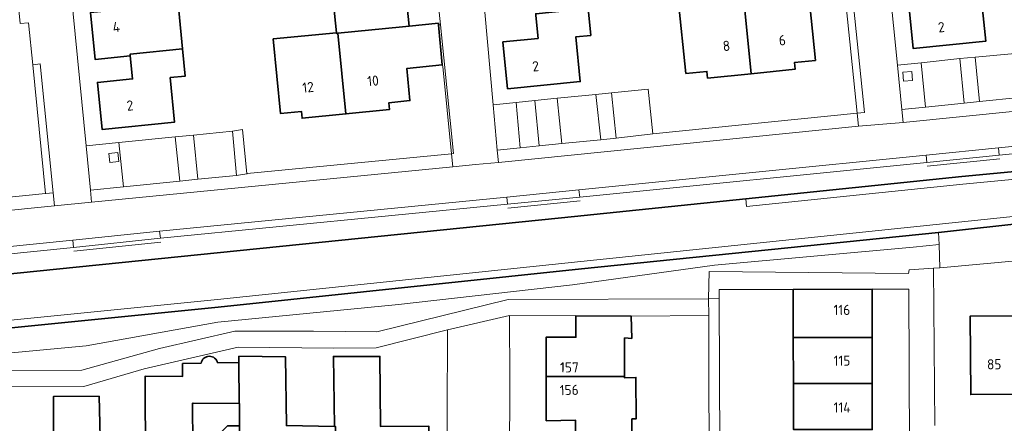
# Model space of a CAD drawing. Extents: x 150256 to 156914, y 461459 to 469481.
# Tile 464 of 656: x 154280 to 154411, y 467156 to 467210. Entities that reach past the tile are written whole.
import ezdxf
from ezdxf.enums import TextEntityAlignment as Align

# ---------------------------------------------------------------- set-up
doc = ezdxf.new("R2010")
doc.units = 0
doc.header["$LTSCALE"] = 0.75
for name, color, linetype, lineweight in [('B-RO-GK-BESCHOEIING-G', 251, 'GK-BESCHOEIING', 35), ('B-RO-GR-BEPLANTING_CULTUUR_BODEMBEDEKKER-GV', 251, 'CONTINUOUS', 18), ('B-RO-GR-BEPLANTING_CULTUUR_HEESTERS-GV', 251, 'CONTINUOUS', 18), ('B-RO-GR-GROENVOORZIENING-GV', 251, 'CONTINUOUS', 18), ('B-RO-IE-TERREINAFSCHEIDING_KUNSTMATIG_HEKWERK-G', 251, 'IE-TERREINAFSCHEIDING-KUNSTMATIG', 18), ('B-RO-IE-TERREINAFSCHEIDING_KUNSTMATIG_MUUR-G', 251, 'IE-TERREINAFSCHEIDING-KUNSTMATIG-DICHT', 18), ('B-RO-OG-BEBOUWING-GV', 6, 'CONTINUOUS', 35), ('B-RO-OG-BEBOUWING-T18', 1, 'CONTINUOUS', 18), ('B-RO-OG-TERREIN_CULTUURSCHEIDING-GV', 251, 'CONTINUOUS', 18), ('B-RO-OG-WATER_SLOOT-GV', 251, 'CONTINUOUS', 18), ('B-RO-VH-VERHARDING_BETONSTRAATSTEEN-GV', 251, 'CONTINUOUS', 18), ('B-RO-VH-VERHARDING_STRAATBAKSTEEN-GV', 251, 'CONTINUOUS', 18), ('B-RO-VH-VERHARDING_TEGEL-GV', 251, 'CONTINUOUS', 18)]:
    doc.layers.add(name, color=color, linetype=linetype, lineweight=lineweight)
doc.styles.add('NLCS-ISO-M200-T18', font='NLCS-ISO.ttf', dxfattribs={"height": 360})
doc.linetypes.add('GK-BESCHOEIING', pattern='A,30,-5,[1,NLCS.SHX,S=1,R=0,X=0,Y=0],-5', length=40)
doc.linetypes.add('IE-TERREINAFSCHEIDING-KUNSTMATIG', pattern='A,4,[82,NLCS.SHX,S=0.75,R=90,X=0,Y=0],4,-2', length=10)
doc.linetypes.add('IE-TERREINAFSCHEIDING-KUNSTMATIG-DICHT', pattern='A,8,-1,[82,NLCS.SHX,S=0.75,R=90,X=0,Y=0],-1', length=10)

msp = doc.modelspace()

# ---------------------------------------------------------------- linework, layer by layer
at = {"layer": 'B-RO-GK-BESCHOEIING-G'}
for points in [[(154422.01, 467190.513), (154405.233, 467188.921), (154376.58, 467185.967)], [(154376.58, 467185.967), (154352.152, 467183.45), (154229.539, 467170.978), (154216.763, 467169.568)], [(154462.703, 467184.805), (154421.536, 467181.179), (154414.481, 467182.89), (154402.134, 467181.52)], [(154402.134, 467181.52), (154354.804, 467176.677), (154306.636, 467171.636), (154278.379, 467168.797), (154235.821, 467164.368), (154235.711, 467164.218)]]:
    msp.add_lwpolyline(points, dxfattribs=at)
at = {"layer": 'B-RO-GR-BEPLANTING_CULTUUR_BODEMBEDEKKER-GV'}
for points in [[(154389.575, 467214.543), (154391.323, 467197.32), (154392.318, 467197.421), (154390.57, 467214.644)], [(154336.093, 467209.036), (154335.857, 467209.012), (154336.339, 467203.699), (154336.41, 467203.494), (154337.554, 467191.946), (154337.814, 467191.972)], [(154406.993, 467204.745), (154404.958, 467204.544), (154405.547, 467198.653), (154407.572, 467198.867)], [(154284.757, 467186.75), (154283.056, 467203.831), (154282.059, 467203.738), (154283.76, 467186.655), (154283.78, 467186.657)], [(154352.198, 467193.288), (154351.582, 467199.291), (154348.624, 467198.995), (154349.204, 467193.01)], [(154359.405, 467194.022), (154358.793, 467200.013), (154356.715, 467199.805), (154357.357, 467193.8)], [(154303.951, 467188.553), (154303.367, 467194.413), (154300.941, 467194.166), (154301.537, 467188.31)], [(154309.091, 467189.055), (154310.452, 467189.298), (154309.866, 467195.133), (154308.522, 467194.919)]]:
    msp.add_lwpolyline(points, close=True, dxfattribs=at)
at = {"layer": 'B-RO-GR-BEPLANTING_CULTUUR_HEESTERS-GV'}
msp.add_lwpolyline([(154402.195, 467179.911), (154402.311, 467176.849), (154412.904, 467177.784), (154419.148, 467178.327), (154425.296, 467178.861), (154431.562, 467179.41), (154437.857, 467179.965), (154443.876, 467180.496), (154450.351, 467181.066), (154456.523, 467181.61), (154462.693, 467181.651), (154462.703, 467184.805), (154421.536, 467181.179), (154414.481, 467182.89), (154402.134, 467181.52)], close=True, dxfattribs=at)
at = {"layer": 'B-RO-GR-GROENVOORZIENING-GV'}
for points in [[(154397.505, 467201.542), (154398.7, 467201.654), (154398.587, 467202.85), (154397.394, 467202.737)], [(154292.27, 467190.788), (154293.464, 467190.899), (154293.352, 467192.095), (154292.158, 467191.983)]]:
    msp.add_lwpolyline(points, close=True, dxfattribs=at)
at = {"layer": 'B-RO-IE-TERREINAFSCHEIDING_KUNSTMATIG_HEKWERK-G'}
for points in [[(154470.239, 467197.794), (154410.188, 467191.751)], [(154400.571, 467190.781), (154354.56, 467186.184)], [(154400.621, 467190.283), (154410.239, 467191.254)], [(154344.992, 467185.248), (154298.981, 467180.74)], [(154345.041, 467184.75), (154354.609, 467185.686)], [(154287.517, 467179.034), (154299.033, 467180.243)], [(154287.465, 467179.531), (154243.197, 467175.083)]]:
    msp.add_lwpolyline(points, dxfattribs=at)
at = {"layer": 'B-RO-IE-TERREINAFSCHEIDING_KUNSTMATIG_MUUR-G'}
msp.add_lwpolyline([(154336.41, 467203.494), (154337.554, 467191.946)], dxfattribs=at)
at = {"layer": 'B-RO-OG-BEBOUWING-GV'}
for points in [[(154322.316, 467207.974), (154322.325, 467207.883), (154322.524, 467207.903), (154331.075, 467208.757), (154331.941, 467208.841), (154331.344, 467214.828), (154326.67, 467214.36), (154326.365, 467217.412), (154326.344, 467217.622), (154319.404, 467216.915), (154319.426, 467216.694), (154319.756, 467213.363), (154321.765, 467213.562)], [(154409.449, 467216.508), (154402.484, 467215.817), (154402.505, 467215.607), (154402.811, 467212.563), (154398.14, 467212.094), (154398.764, 467205.885), (154408.39, 467206.847), (154407.797, 467212.758), (154409.806, 467212.96)], [(154301.928, 467205.836), (154301.012, 467215.097), (154299.006, 467214.875), (154294.051, 467214.367), (154294.073, 467214.149), (154294.377, 467211.105), (154289.705, 467210.638), (154290.322, 467204.433), (154294.995, 467204.898), (154294.972, 467205.131)], [(154384.828, 467213.845), (154384.806, 467214.063), (154376.214, 467213.2), (154377.311, 467202.546), (154383.108, 467203.128), (154383.018, 467204.019), (154385.8, 467204.302)], [(154376.214, 467213.2), (154374.005, 467212.978), (154373.993, 467213.096), (154367.622, 467212.436), (154368.644, 467202.576), (154371.426, 467202.859), (154371.516, 467201.965), (154377.311, 467202.546)], [(154355.68, 467211.173), (154348.728, 467210.477), (154348.75, 467210.264), (154349.057, 467207.23), (154344.383, 467206.756), (154345.004, 467200.543), (154354.628, 467201.506), (154354.036, 467207.423), (154356.035, 467207.623)], [(154335.857, 467209.012), (154335.838, 467209.221), (154331.941, 467208.841), (154331.075, 467208.757), (154322.524, 467207.903), (154323.569, 467197.226), (154329.367, 467197.803), (154329.276, 467198.704), (154332.06, 467198.986), (154331.633, 467203.225), (154336.339, 467203.699)], [(154322.524, 467207.903), (154322.325, 467207.883), (154322.316, 467207.974), (154313.934, 467207.147), (154314.908, 467197.272), (154317.686, 467197.544), (154317.773, 467196.649), (154323.569, 467197.226)], [(154294.995, 467204.898), (154295.297, 467201.855), (154290.624, 467201.39), (154291.241, 467195.174), (154300.871, 467196.127), (154300.286, 467202.033), (154302.285, 467202.23), (154301.928, 467205.836), (154294.972, 467205.131)], [(154393.311, 467173.983), (154382.879, 467173.978), (154382.881, 467167.586), (154393.323, 467167.612)], [(154350.127, 467162.451), (154360.509, 467162.452), (154360.516, 467167.532), (154361.46, 467167.48), (154361.365, 467170.424), (154354.062, 467170.485), (154354.059, 467167.641), (154350.134, 467167.647)], [(154412.981, 467160.081), (154412.936, 467170.466), (154406.321, 467170.406), (154406.406, 467160.029)], [(154382.882, 467161.5), (154393.334, 467161.526), (154393.323, 467167.612), (154382.881, 467167.586)], [(154309.415, 467158.855), (154309.482, 467158.854), (154309.482, 467155.881), (154309.431, 467153.29), (154309.571, 467153.29), (154309.445, 467149.548), (154309.575, 467149.548), (154322.144, 467149.58), (154322.192, 467155.818), (154322.052, 467155.816), (154315.693, 467155.925), (154315.557, 467165.055), (154309.397, 467165.114), (154309.399, 467164.294)], [(154322.052, 467155.816), (154322.192, 467155.818), (154322.144, 467149.58), (154334.611, 467149.611), (154334.57, 467155.847), (154328.162, 467155.807), (154328.075, 467165.086), (154321.915, 467165.095)], [(154360.509, 467162.452), (154350.127, 467162.451), (154350.119, 467156.572), (154353.994, 467156.666), (154353.99, 467153.888), (154361.491, 467153.911), (154361.495, 467156.754), (154361.495, 467156.817), (154362.033, 467156.817), (154362.007, 467162.303), (154360.509, 467162.245)], [(154393.334, 467161.526), (154382.882, 467161.5), (154382.884, 467155.424), (154393.345, 467155.408)], [(154297.182, 467147.192), (154297.052, 467147.192), (154297.148, 467150.665), (154297.008, 467150.665), (154291.097, 467150.724), (154290.861, 467159.804), (154284.801, 467159.763), (154284.838, 467150.584), (154284.978, 467150.585), (154284.953, 467144.433), (154297.181, 467144.543)]]:
    msp.add_lwpolyline(points, close=True, dxfattribs=at)
for points in [[(154304.38, 467164.192), (154301.92, 467164.142), (154301.925, 467162.442), (154296.975, 467162.489), (154297.008, 467150.665), (154297.148, 467150.665), (154297.052, 467147.192), (154297.182, 467147.192), (154309.572, 467147.154), (154309.575, 467149.548), (154309.445, 467149.548), (154309.571, 467153.29), (154309.431, 467153.29), (154309.482, 467155.881)], [(154309.482, 467155.881), (154309.424, 467155.881), (154307.887, 467155.882), (154306.319, 467154.314), (154306.347, 467153.368), (154303.37, 467153.343), (154303.265, 467153.342), (154303.239, 467158.882), (154303.317, 467158.882), (154309.415, 467158.855), (154309.399, 467164.294), (154306.57, 467164.236)]]:
    msp.add_lwpolyline(points, dxfattribs=at)
msp.add_lwpolyline([(154306.57, 467164.236, 0.8219163), (154304.38, 467164.192)], format="xyb", dxfattribs=at)
at = {"layer": 'B-RO-OG-TERREIN_CULTUURSCHEIDING-GV'}
for points in [[(154452.701, 467196.994), (154410.092, 467192.706), (154410.188, 467191.751), (154470.239, 467197.794), (154470.145, 467198.75)], [(154354.466, 467187.139), (154354.56, 467186.184), (154400.571, 467190.781), (154400.474, 467191.736)], [(154298.981, 467180.74), (154344.992, 467185.248), (154344.899, 467186.203), (154298.881, 467181.695)], [(154243.197, 467175.083), (154287.465, 467179.531), (154287.365, 467180.486), (154243.106, 467176.039)]]:
    msp.add_lwpolyline(points, close=True, dxfattribs=at)
msp.add_lwpolyline([(154279.078, 467163.239), (154288.581, 467163.26), (154298.859, 467166.133), (154308.842, 467168.455), (154319.29, 467168.433), (154327.65, 467168.346), (154345.081, 467172.621), (154371.642, 467172.739), (154371.742, 467176.338), (154398.143, 467176.064), (154398.239, 467176.564), (154401.475, 467176.79), (154402.311, 467176.849), (154402.195, 467179.911), (154398.767, 467179.584), (154372.442, 467177.195), (154353.612, 467174.589), (154330.555, 467171.973), (154306.591, 467169.648), (154289.144, 467166.476), (154236.65, 467161.572)], dxfattribs=at)
at = {"layer": 'B-RO-OG-WATER_SLOOT-GV'}
for points in [[(154421.93, 467191.35), (154422.01, 467190.513), (154405.233, 467188.921), (154376.58, 467185.967), (154376.682, 467184.973), (154405.331, 467187.925), (154422.105, 467189.518), (154424.268, 467189.828), (154437.521, 467191.192), (154510.155, 467198.706), (154550.199, 467202.659), (154571.605, 467204.083), (154571.599, 467204.155), (154570.77, 467205.03), (154550.117, 467203.656), (154510.055, 467199.7), (154437.418, 467192.187), (154424.166, 467190.822), (154424.096, 467191.556)], [(154235.711, 467164.218), (154236.65, 467161.572), (154289.144, 467166.476), (154306.591, 467169.648), (154330.555, 467171.973), (154353.612, 467174.589), (154372.442, 467177.195), (154398.767, 467179.584), (154402.195, 467179.911), (154402.134, 467181.52), (154354.804, 467176.677), (154306.636, 467171.636), (154278.379, 467168.797), (154235.821, 467164.368)]]:
    msp.add_lwpolyline(points, close=True, dxfattribs=at)
for points in [[(154517.201, 467202.95), (154481.826, 467198.932), (154470.239, 467197.794), (154410.188, 467191.751), (154400.571, 467190.781), (154354.56, 467186.184), (154344.992, 467185.248), (154298.981, 467180.74), (154287.465, 467179.531), (154243.197, 467175.083), (154231.724, 467173.982), (154179.866, 467169.741), (154173.481, 467169.328), (154163.945, 467168.711)], [(154144.168, 467164.151), (154169.097, 467166.004), (154216.763, 467169.568), (154229.539, 467170.978), (154352.152, 467183.45), (154376.58, 467185.967), (154405.233, 467188.921), (154422.01, 467190.513), (154421.93, 467191.35), (154424.096, 467191.556), (154424.166, 467190.822), (154437.418, 467192.187), (154510.055, 467199.7)], [(154510.155, 467198.706), (154437.521, 467191.192), (154424.268, 467189.828), (154422.105, 467189.518), (154405.331, 467187.925), (154376.682, 467184.973), (154376.58, 467185.967), (154352.152, 467183.45), (154229.539, 467170.978), (154216.763, 467169.568), (154169.097, 467166.004), (154144.168, 467164.151)], [(154146.77, 467158.552), (154203.659, 467162.301), (154203.725, 467161.303), (154233.462, 467164.013), (154234.383, 467164.097), (154235.276, 467165.317), (154278.277, 467169.792), (154306.534, 467172.631), (154354.701, 467177.672), (154414.546, 467183.904), (154421.612, 467182.189), (154462.603, 467185.8), (154480.941, 467187.873), (154492.764, 467189.21), (154509.249, 467190.988)], [(154509.249, 467190.988), (154492.764, 467189.21), (154480.941, 467187.873), (154462.603, 467185.8), (154421.612, 467182.189), (154414.546, 467183.904), (154354.701, 467177.672), (154306.534, 467172.631), (154278.277, 467169.792), (154235.276, 467165.317), (154234.383, 467164.097), (154232.927, 467162.109), (154221.017, 467119.689)], [(154222.058, 467119.695), (154233.206, 467159.403), (154234.619, 467162.726), (154235.711, 467164.218), (154235.821, 467164.368), (154278.379, 467168.797), (154306.636, 467171.636), (154354.804, 467176.677), (154402.134, 467181.52), (154414.481, 467182.89), (154421.536, 467181.179), (154462.703, 467184.805), (154481.054, 467186.88), (154492.554, 467188.18), (154492.874, 467188.216), (154509.347, 467189.993)]]:
    msp.add_lwpolyline(points, dxfattribs=at)
at = {"layer": 'B-RO-VH-VERHARDING_BETONSTRAATSTEEN-GV'}
for points in [[(154391.5, 467195.59), (154397.425, 467196.092), (154397.256, 467197.817), (154396.675, 467203.68), (154394.6, 467224.317), (154393.566, 467224.213), (154391.709, 467242.71), (154390.804, 467242.619), (154388.722, 467263.367), (154380.703, 467262.566), (154382.29, 467247.669), (154383.196, 467247.759), (154384.2, 467238.52), (154385.055, 467238.605), (154386.015, 467229.38), (154387.017, 467229.481), (154387.862, 467220.217), (154388.988, 467220.33), (154389.575, 467214.543), (154390.57, 467214.644), (154392.318, 467197.421), (154391.323, 467197.32)], [(154391.5, 467195.59), (154397.425, 467196.092), (154397.256, 467197.817), (154396.675, 467203.68), (154394.6, 467224.317), (154393.566, 467224.213), (154391.709, 467242.71), (154390.804, 467242.619), (154388.722, 467263.367), (154380.703, 467262.566), (154382.29, 467247.669), (154383.196, 467247.759), (154384.2, 467238.52), (154385.055, 467238.605), (154386.015, 467229.38), (154387.017, 467229.481), (154387.862, 467220.217), (154388.988, 467220.33), (154389.575, 467214.543), (154390.57, 467214.644), (154392.318, 467197.421), (154391.323, 467197.32)], [(154337.727, 467190.217), (154340.754, 467190.501), (154343.78, 467190.79), (154343.638, 467192.43), (154343.114, 467198.443), (154341.258, 467219.079), (154340.225, 467218.976), (154338.633, 467237.498), (154337.729, 467237.407), (154336.087, 467257.129), (154334.255, 467256.951), (154330.513, 467256.586), (154328.134, 467256.354), (154329.335, 467242.369), (154330.23, 467242.458), (154331.02, 467233.244), (154331.905, 467233.334), (154332.8, 467224.069), (154333.744, 467224.163), (154334.55, 467214.897), (154335.499, 467214.992), (154336.093, 467209.036), (154337.814, 467191.972), (154337.554, 467191.946)], [(154337.727, 467190.217), (154340.754, 467190.501), (154343.78, 467190.79), (154343.638, 467192.43), (154343.114, 467198.443), (154341.258, 467219.079), (154340.225, 467218.976), (154338.633, 467237.498), (154337.729, 467237.407), (154336.087, 467257.129), (154334.255, 467256.951), (154330.513, 467256.586), (154328.134, 467256.354), (154329.335, 467242.369), (154330.23, 467242.458), (154331.02, 467233.244), (154331.905, 467233.334), (154332.8, 467224.069), (154333.744, 467224.163), (154334.55, 467214.897), (154335.499, 467214.992), (154336.093, 467209.036), (154337.814, 467191.972), (154337.554, 467191.946)], [(154282.059, 467203.738), (154283.056, 467203.831), (154284.757, 467186.75), (154284.927, 467185.026), (154289.843, 467185.541), (154289.696, 467187.132), (154289.148, 467192.978), (154287.093, 467213.674), (154286.054, 467213.57), (154284.212, 467232.073), (154283.275, 467231.979), (154281.217, 467252.554), (154273.275, 467251.754), (154274.723, 467236.958), (154275.688, 467237.054), (154276.603, 467227.893), (154277.516, 467227.984), (154278.438, 467218.699), (154279.46, 467218.799), (154280.405, 467209.178), (154281.505, 467209.288)], [(154282.059, 467203.738), (154283.056, 467203.831), (154284.757, 467186.75), (154284.927, 467185.026), (154289.843, 467185.541), (154289.696, 467187.132), (154289.148, 467192.978), (154287.093, 467213.674), (154286.054, 467213.57), (154284.212, 467232.073), (154283.275, 467231.979), (154281.217, 467252.554), (154273.275, 467251.754), (154274.723, 467236.958), (154275.688, 467237.054), (154276.603, 467227.893), (154277.516, 467227.984), (154278.438, 467218.699), (154279.46, 467218.799), (154280.405, 467209.178), (154281.505, 467209.288)], [(154399.807, 467204.002), (154400.394, 467198.123), (154405.547, 467198.653), (154404.958, 467204.544)], [(154406.993, 467204.745), (154407.572, 467198.867), (154412.835, 467199.377), (154412.29, 467205.238)], [(154357.357, 467193.8), (154356.715, 467199.805), (154351.582, 467199.291), (154352.198, 467193.288)], [(154364.264, 467194.598), (154363.652, 467200.499), (154358.793, 467200.013), (154359.405, 467194.022)], [(154349.204, 467193.01), (154348.624, 467198.995), (154346.154, 467198.748), (154346.656, 467192.728)], [(154301.537, 467188.31), (154300.941, 467194.166), (154293.474, 467193.417), (154294.1, 467187.572)], [(154303.367, 467194.413), (154303.951, 467188.553), (154309.091, 467189.055), (154308.522, 467194.919)]]:
    msp.add_lwpolyline(points, close=True, dxfattribs=at)
msp.add_lwpolyline([(154322.064, 467054.54), (154321.747, 467077.29), (154323.595, 467084.422), (154325.632, 467084.369), (154327.668, 467084.515), (154327.591, 467101.079), (154331.67, 467101.125), (154331.7, 467117.69), (154335.363, 467117.73), (154335.279, 467128.706), (154335.286, 467134.194), (154340.353, 467134.286), (154340.326, 467150.949), (154345.244, 467151.041), (154345.308, 467161.967), (154345.27, 467170.498), (154337.021, 467168.615), (154336.941, 467146.015), (154333.66, 467143.974), (154330.419, 467134.8), (154326.172, 467116.946)], dxfattribs=at)
at = {"layer": 'B-RO-VH-VERHARDING_STRAATBAKSTEEN-GV'}
for points in [[(154446.722, 467202.74), (154444.879, 467202.598), (154438.815, 467201.948), (154435.761, 467201.655), (154432.611, 467201.352), (154417.644, 467199.857), (154412.835, 467199.377), (154407.572, 467198.867), (154405.547, 467198.653), (154400.394, 467198.123), (154397.256, 467197.817), (154397.425, 467196.092), (154434.785, 467199.821), (154452.209, 467201.676), (154452.033, 467203.345), (154451.393, 467203.268)], [(154346.656, 467192.728), (154343.638, 467192.43), (154343.78, 467190.79), (154391.5, 467195.59), (154391.323, 467197.32), (154364.264, 467194.598), (154359.405, 467194.022), (154357.357, 467193.8), (154352.198, 467193.288), (154349.204, 467193.01)], [(154309.091, 467189.055), (154303.951, 467188.553), (154301.537, 467188.31), (154294.1, 467187.572), (154289.696, 467187.132), (154289.843, 467185.541), (154337.727, 467190.217), (154337.554, 467191.946), (154310.489, 467189.305), (154310.452, 467189.298)], [(154248.154, 467182.944), (154245.14, 467182.616), (154239.998, 467182.106), (154235.985, 467181.71), (154236.136, 467180.119), (154284.927, 467185.026), (154284.757, 467186.75), (154283.78, 467186.657), (154283.76, 467186.655), (154256.716, 467183.936), (154253.322, 467183.465)]]:
    msp.add_lwpolyline(points, close=True, dxfattribs=at)
msp.add_lwpolyline([(154243.106, 467176.039), (154287.365, 467180.486), (154298.881, 467181.695), (154344.899, 467186.203), (154354.466, 467187.139), (154400.474, 467191.736), (154410.092, 467192.706), (154452.701, 467196.994), (154452.209, 467201.676), (154434.785, 467199.821), (154397.425, 467196.092), (154391.5, 467195.59), (154343.78, 467190.79), (154340.754, 467190.501), (154337.727, 467190.217), (154289.843, 467185.541), (154284.927, 467185.026), (154236.136, 467180.119)], dxfattribs=at)
at = {"layer": 'B-RO-VH-VERHARDING_TEGEL-GV'}
for points in [[(154397.256, 467197.817), (154400.394, 467198.123), (154399.807, 467204.002), (154396.675, 467203.68)], [(154397.505, 467201.542), (154397.394, 467202.737), (154398.587, 467202.85), (154398.7, 467201.654)], [(154343.638, 467192.43), (154346.656, 467192.728), (154346.154, 467198.748), (154343.114, 467198.443)], [(154293.474, 467193.417), (154289.148, 467192.978), (154289.696, 467187.132), (154294.1, 467187.572)], [(154292.27, 467190.788), (154292.158, 467191.983), (154293.352, 467192.095), (154293.464, 467190.899)], [(154400.571, 467190.781), (154410.188, 467191.751), (154410.092, 467192.706), (154400.474, 467191.736)], [(154344.992, 467185.248), (154354.56, 467186.184), (154354.466, 467187.139), (154344.899, 467186.203)], [(154298.881, 467181.695), (154287.365, 467180.486), (154287.465, 467179.531), (154298.981, 467180.74)]]:
    msp.add_lwpolyline(points, close=True, dxfattribs=at)
for points in [[(154401.622, 467155.947), (154401.475, 467176.79), (154398.239, 467176.564), (154398.143, 467176.064), (154371.742, 467176.338), (154371.642, 467172.739), (154373.049, 467172.746), (154373.043, 467173.948), (154382.879, 467173.978), (154393.311, 467173.983), (154398.179, 467174.01), (154398.335, 467142.33)], [(154273.087, 467161.052), (154288.826, 467161.104), (154296.827, 467163.437), (154309.299, 467166.312), (154321.917, 467166.193), (154327.58, 467166.234), (154337.021, 467168.615), (154345.27, 467170.498), (154354.062, 467170.485), (154361.365, 467170.424), (154371.687, 467170.513), (154371.642, 467172.739), (154345.081, 467172.621), (154327.65, 467168.346), (154319.29, 467168.433), (154308.842, 467168.455), (154298.859, 467166.133), (154288.581, 467163.26), (154279.078, 467163.239)], [(154373.186, 467143.149), (154373.049, 467172.746), (154371.642, 467172.739), (154371.687, 467170.513), (154371.737, 467144.699)]]:
    msp.add_lwpolyline(points, dxfattribs=at)

# ---------------------------------------------------------------- texts
at = {"layer": 'B-RO-OG-BEBOUWING-T18', "style": 'NLCS-ISO-M200-T18'}
for s, rotation, p in [('4', 5.7, (154293.142, 467208.733)), ('2', 5.7, (154402.5, 467208.71)), ('8', 5.7, (154374.009, 467206.235)), ('6', 5.7, (154381.42, 467206.979)), ('2', 5.7, (154348.725, 467203.533)), ('10', 5.7, (154327.166, 467201.604)), ('12', 5.7, (154318.561, 467200.747)), ('2', 5.7, (154294.947, 467198.333)), ('116', 0.1, (154389.316, 467171.256)), ('115', 0.1, (154389.329, 467164.529)), ('157', 359.9, (154353.198, 467163.642)), ('85', 0.5, (154409.508, 467164.054)), ('156', 1.4, (154353.172, 467160.647)), ('114', 0.1, (154389.34, 467158.329))]:
    msp.add_text(s, height=1.35, rotation=rotation, dxfattribs=at).set_placement(p, align=Align.MIDDLE)

doc.saveas('drawing.dxf')
